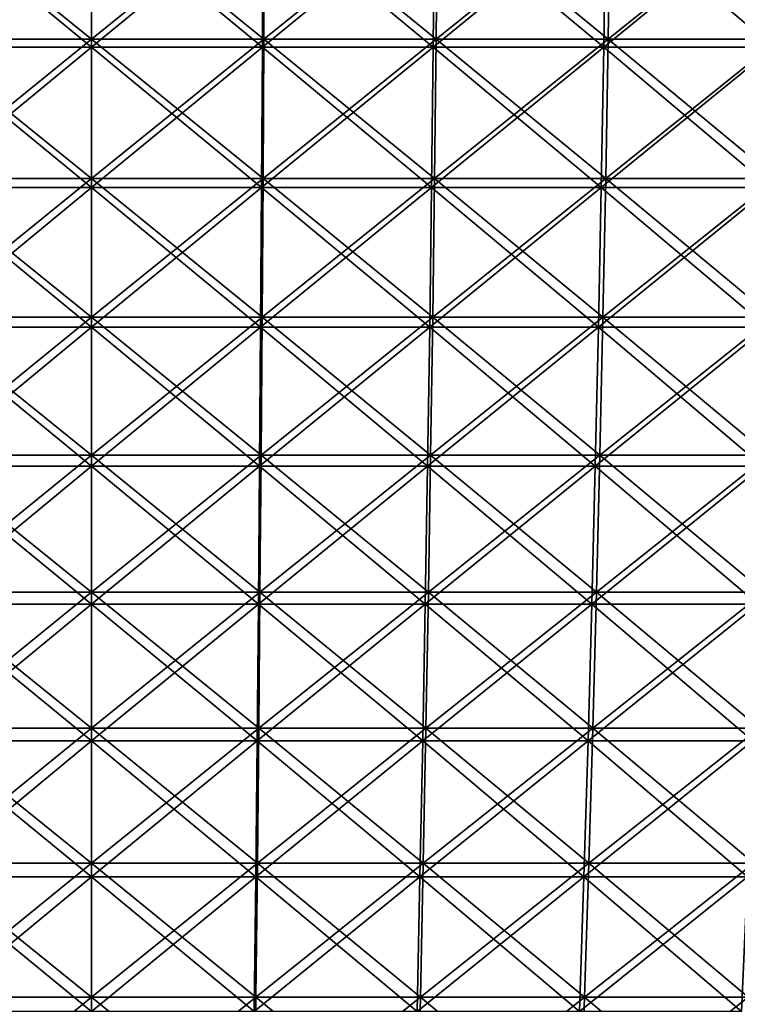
# Model space of a CAD drawing. Header units: millimetres. Extents: x -250 to 250, y 3898 to 4150.
# Tile 502 of 558: x -3 to 28, y 4064 to 4107. Entities that reach past the tile are written whole.
import ezdxf

# ---------------------------------------------------------------- set-up
doc = ezdxf.new("R2010")
doc.units = ezdxf.units.MM
doc.header["$LTSCALE"] = 5.599365
for name, color, linetype in [('2', 7, 'CONTINUOUS'), ('3', 7, 'CONTINUOUS'), ('4', 7, 'CONTINUOUS'), ('5', 7, 'CONTINUOUS')]:
    doc.layers.add(name, color=color, linetype=linetype)

msp = doc.modelspace()

# ---------------------------------------------------------------- linework, layer by layer
at = {"layer": '2', "color": 251, "linetype": 'Continuous', "true_color": 0x504f50}
for points in [[(0, 4112.734, -247.207), (-7.582, 4106.581, -246.084), (-7.613, 4112.734, -247.09), (0, 4112.734, -247.207)], [(0, 4106.581, -246.201), (-7.582, 4106.581, -246.084), (0, 4112.734, -247.207), (0, 4106.581, -246.201)], [(7.582, 4106.581, -246.084), (0, 4106.581, -246.201), (7.613, 4112.734, -247.09), (7.582, 4106.581, -246.084)], [(7.613, 4112.734, -247.09), (0, 4106.581, -246.201), (0, 4112.734, -247.207), (7.613, 4112.734, -247.09)], [(15.156, 4106.581, -245.734), (7.582, 4106.581, -246.084), (15.218, 4112.734, -246.738), (15.156, 4106.581, -245.734)], [(15.218, 4112.734, -246.738), (7.582, 4106.581, -246.084), (7.613, 4112.734, -247.09), (15.218, 4112.734, -246.738)], [(22.717, 4106.581, -245.15), (15.156, 4106.581, -245.734), (22.809, 4112.734, -246.152), (22.717, 4106.581, -245.15)], [(22.809, 4112.734, -246.152), (15.156, 4106.581, -245.734), (15.218, 4112.734, -246.738), (22.809, 4112.734, -246.152)], [(30.255, 4106.581, -244.335), (22.717, 4106.581, -245.15), (30.379, 4112.734, -245.333), (30.255, 4106.581, -244.335)], [(30.379, 4112.734, -245.333), (22.717, 4106.581, -245.15), (22.809, 4112.734, -246.152), (30.379, 4112.734, -245.333)], [(0, 4106.581, -246.201), (-7.546, 4100.455, -244.925), (-7.582, 4106.581, -246.084), (0, 4106.581, -246.201)], [(0, 4100.455, -245.041), (-7.546, 4100.455, -244.925), (0, 4106.581, -246.201), (0, 4100.455, -245.041)], [(7.546, 4100.455, -244.925), (0, 4100.455, -245.041), (7.582, 4106.581, -246.084), (7.546, 4100.455, -244.925)], [(7.582, 4106.581, -246.084), (0, 4100.455, -245.041), (0, 4106.581, -246.201), (7.582, 4106.581, -246.084)], [(15.085, 4100.455, -244.577), (7.546, 4100.455, -244.925), (15.156, 4106.581, -245.734), (15.085, 4100.455, -244.577)], [(15.156, 4106.581, -245.734), (7.546, 4100.455, -244.925), (7.582, 4106.581, -246.084), (15.156, 4106.581, -245.734)], [(22.61, 4100.455, -243.996), (15.085, 4100.455, -244.577), (22.717, 4106.581, -245.15), (22.61, 4100.455, -243.996)], [(22.717, 4106.581, -245.15), (15.085, 4100.455, -244.577), (15.156, 4106.581, -245.734), (22.717, 4106.581, -245.15)], [(30.113, 4100.455, -243.184), (22.61, 4100.455, -243.996), (30.255, 4106.581, -244.335), (30.113, 4100.455, -243.184)], [(30.255, 4106.581, -244.335), (22.61, 4100.455, -243.996), (22.717, 4106.581, -245.15), (30.255, 4106.581, -244.335)], [(0, 4100.455, -245.041), (-7.506, 4094.359, -243.614), (-7.546, 4100.455, -244.925), (0, 4100.455, -245.041)], [(0, 4094.359, -243.73), (-7.506, 4094.359, -243.614), (0, 4100.455, -245.041), (0, 4094.359, -243.73)], [(7.506, 4094.359, -243.614), (0, 4094.359, -243.73), (7.546, 4100.455, -244.925), (7.506, 4094.359, -243.614)], [(7.546, 4100.455, -244.925), (0, 4094.359, -243.73), (0, 4100.455, -245.041), (7.546, 4100.455, -244.925)], [(15.004, 4094.359, -243.267), (7.506, 4094.359, -243.614), (15.085, 4100.455, -244.577), (15.004, 4094.359, -243.267)], [(15.085, 4100.455, -244.577), (7.506, 4094.359, -243.614), (7.546, 4100.455, -244.925), (15.085, 4100.455, -244.577)], [(22.489, 4094.359, -242.69), (15.004, 4094.359, -243.267), (22.61, 4100.455, -243.996), (22.489, 4094.359, -242.69)], [(22.61, 4100.455, -243.996), (15.004, 4094.359, -243.267), (15.085, 4100.455, -244.577), (22.61, 4100.455, -243.996)], [(29.952, 4094.359, -241.882), (22.489, 4094.359, -242.69), (30.113, 4100.455, -243.184), (29.952, 4094.359, -241.882)], [(30.113, 4100.455, -243.184), (22.489, 4094.359, -242.69), (22.61, 4100.455, -243.996), (30.113, 4100.455, -243.184)], [(0, 4094.359, -243.73), (-7.461, 4088.298, -242.151), (-7.506, 4094.359, -243.614), (0, 4094.359, -243.73)], [(0, 4088.298, -242.266), (-7.461, 4088.298, -242.151), (0, 4094.359, -243.73), (0, 4088.298, -242.266)], [(7.461, 4088.298, -242.151), (0, 4088.298, -242.266), (7.506, 4094.359, -243.614), (7.461, 4088.298, -242.151)], [(7.506, 4094.359, -243.614), (0, 4088.298, -242.266), (0, 4094.359, -243.73), (7.506, 4094.359, -243.614)], [(14.914, 4088.298, -241.807), (7.461, 4088.298, -242.151), (15.004, 4094.359, -243.267), (14.914, 4088.298, -241.807)], [(15.004, 4094.359, -243.267), (7.461, 4088.298, -242.151), (7.506, 4094.359, -243.614), (15.004, 4094.359, -243.267)], [(22.353, 4088.298, -241.233), (14.914, 4088.298, -241.807), (22.489, 4094.359, -242.69), (22.353, 4088.298, -241.233)], [(22.489, 4094.359, -242.69), (14.914, 4088.298, -241.807), (15.004, 4094.359, -243.267), (22.489, 4094.359, -242.69)], [(29.772, 4088.298, -240.43), (22.353, 4088.298, -241.233), (29.952, 4094.359, -241.882), (29.772, 4088.298, -240.43)], [(29.952, 4094.359, -241.882), (22.353, 4088.298, -241.233), (22.489, 4094.359, -242.69), (29.952, 4094.359, -241.882)], [(0, 4088.298, -242.266), (-7.411, 4082.276, -240.538), (-7.461, 4088.298, -242.151), (0, 4088.298, -242.266)], [(0, 4082.276, -240.652), (-7.411, 4082.276, -240.538), (0, 4088.298, -242.266), (0, 4082.276, -240.652)], [(7.411, 4082.276, -240.538), (0, 4082.276, -240.652), (7.461, 4088.298, -242.151), (7.411, 4082.276, -240.538)], [(7.461, 4088.298, -242.151), (0, 4082.276, -240.652), (0, 4088.298, -242.266), (7.461, 4088.298, -242.151)], [(14.815, 4082.276, -240.196), (7.411, 4082.276, -240.538), (14.914, 4088.298, -241.807), (14.815, 4082.276, -240.196)], [(14.914, 4088.298, -241.807), (7.411, 4082.276, -240.538), (7.461, 4088.298, -242.151), (14.914, 4088.298, -241.807)], [(22.205, 4082.276, -239.625), (14.815, 4082.276, -240.196), (22.353, 4088.298, -241.233), (22.205, 4082.276, -239.625)], [(22.353, 4088.298, -241.233), (14.815, 4082.276, -240.196), (14.914, 4088.298, -241.807), (22.353, 4088.298, -241.233)], [(29.573, 4082.276, -238.828), (22.205, 4082.276, -239.625), (29.772, 4088.298, -240.43), (29.573, 4082.276, -238.828)], [(29.772, 4088.298, -240.43), (22.205, 4082.276, -239.625), (22.353, 4088.298, -241.233), (29.772, 4088.298, -240.43)], [(0, 4082.276, -240.652), (-7.357, 4076.295, -238.775), (-7.411, 4082.276, -240.538), (0, 4082.276, -240.652)], [(0, 4076.295, -238.888), (-7.357, 4076.295, -238.775), (0, 4082.276, -240.652), (0, 4076.295, -238.888)], [(7.357, 4076.295, -238.775), (0, 4076.295, -238.888), (7.411, 4082.276, -240.538), (7.357, 4076.295, -238.775)], [(7.411, 4082.276, -240.538), (0, 4076.295, -238.888), (0, 4082.276, -240.652), (7.411, 4082.276, -240.538)], [(14.706, 4076.295, -238.435), (7.357, 4076.295, -238.775), (14.815, 4082.276, -240.196), (14.706, 4076.295, -238.435)], [(14.815, 4082.276, -240.196), (7.357, 4076.295, -238.775), (7.411, 4082.276, -240.538), (14.815, 4082.276, -240.196)], [(22.042, 4076.295, -237.869), (14.706, 4076.295, -238.435), (22.205, 4082.276, -239.625), (22.042, 4076.295, -237.869)], [(22.205, 4082.276, -239.625), (14.706, 4076.295, -238.435), (14.815, 4082.276, -240.196), (22.205, 4082.276, -239.625)], [(29.357, 4076.295, -237.078), (22.042, 4076.295, -237.869), (29.573, 4082.276, -238.828), (29.357, 4076.295, -237.078)], [(29.573, 4082.276, -238.828), (22.042, 4076.295, -237.869), (22.205, 4082.276, -239.625), (29.573, 4082.276, -238.828)], [(0, 4076.295, -238.888), (-7.298, 4070.361, -236.863), (-7.357, 4076.295, -238.775), (0, 4076.295, -238.888)], [(0, 4070.361, -236.976), (-7.298, 4070.361, -236.863), (0, 4076.295, -238.888), (0, 4070.361, -236.976)], [(7.298, 4070.361, -236.863), (0, 4070.361, -236.976), (7.357, 4076.295, -238.775), (7.298, 4070.361, -236.863)], [(7.357, 4076.295, -238.775), (0, 4070.361, -236.976), (0, 4076.295, -238.888), (7.357, 4076.295, -238.775)], [(14.588, 4070.361, -236.526), (7.298, 4070.361, -236.863), (14.706, 4076.295, -238.435), (14.588, 4070.361, -236.526)], [(14.706, 4076.295, -238.435), (7.298, 4070.361, -236.863), (7.357, 4076.295, -238.775), (14.706, 4076.295, -238.435)], [(21.865, 4070.361, -235.965), (14.588, 4070.361, -236.526), (22.042, 4076.295, -237.869), (21.865, 4070.361, -235.965)], [(22.042, 4076.295, -237.869), (14.588, 4070.361, -236.526), (14.706, 4076.295, -238.435), (22.042, 4076.295, -237.869)], [(29.122, 4070.361, -235.18), (21.865, 4070.361, -235.965), (29.357, 4076.295, -237.078), (29.122, 4070.361, -235.18)], [(29.357, 4076.295, -237.078), (21.865, 4070.361, -235.965), (22.042, 4076.295, -237.869), (29.357, 4076.295, -237.078)], [(0, 4070.361, -236.976), (-7.234, 4064.476, -234.805), (-7.298, 4070.361, -236.863), (0, 4070.361, -236.976)], [(0, 4064.476, -234.916), (-7.234, 4064.476, -234.805), (0, 4070.361, -236.976), (0, 4064.476, -234.916)], [(7.234, 4064.476, -234.805), (0, 4064.476, -234.916), (7.298, 4070.361, -236.863), (7.234, 4064.476, -234.805)], [(7.298, 4070.361, -236.863), (0, 4064.476, -234.916), (0, 4070.361, -236.976), (7.298, 4070.361, -236.863)], [(14.462, 4064.476, -234.471), (7.234, 4064.476, -234.805), (14.588, 4070.361, -236.526), (14.462, 4064.476, -234.471)], [(14.588, 4070.361, -236.526), (7.234, 4064.476, -234.805), (7.298, 4070.361, -236.863), (14.588, 4070.361, -236.526)], [(21.675, 4064.476, -233.914), (14.462, 4064.476, -234.471), (21.865, 4070.361, -235.965), (21.675, 4064.476, -233.914)], [(21.865, 4070.361, -235.965), (14.462, 4064.476, -234.471), (14.588, 4070.361, -236.526), (21.865, 4070.361, -235.965)], [(28.868, 4064.476, -233.136), (21.675, 4064.476, -233.914), (29.122, 4070.361, -235.18), (28.868, 4064.476, -233.136)], [(29.122, 4070.361, -235.18), (21.675, 4064.476, -233.914), (21.865, 4070.361, -235.965), (29.122, 4070.361, -235.18)], [(0, 4064.476, -234.916), (-7.166, 4058.644, -232.6), (-7.234, 4064.476, -234.805), (0, 4064.476, -234.916)], [(0, 4058.644, -232.71), (-7.166, 4058.644, -232.6), (0, 4064.476, -234.916), (0, 4058.644, -232.71)], [(7.166, 4058.644, -232.6), (0, 4058.644, -232.71), (7.234, 4064.476, -234.805), (7.166, 4058.644, -232.6)], [(7.234, 4064.476, -234.805), (0, 4058.644, -232.71), (0, 4064.476, -234.916), (7.234, 4064.476, -234.805)], [(14.326, 4058.644, -232.269), (7.166, 4058.644, -232.6), (14.462, 4064.476, -234.471), (14.326, 4058.644, -232.269)], [(14.462, 4064.476, -234.471), (7.166, 4058.644, -232.6), (7.234, 4064.476, -234.805), (14.462, 4064.476, -234.471)], [(21.472, 4058.644, -231.718), (14.326, 4058.644, -232.269), (21.675, 4064.476, -233.914), (21.472, 4058.644, -231.718)], [(21.675, 4064.476, -233.914), (14.326, 4058.644, -232.269), (14.462, 4064.476, -234.471), (21.675, 4064.476, -233.914)], [(28.597, 4058.644, -230.946), (21.472, 4058.644, -231.718), (28.868, 4064.476, -233.136), (28.597, 4058.644, -230.946)], [(28.868, 4064.476, -233.136), (21.472, 4058.644, -231.718), (21.675, 4064.476, -233.914), (28.868, 4064.476, -233.136)]]:
    msp.add_3dface(points, dxfattribs=at)
at = {"layer": '3', "color": 251, "linetype": 'Continuous', "true_color": 0x504f50}
for points in [[(-7.582, 4106.581, 246.084), (0, 4106.581, 246.201), (-7.613, 4112.734, 247.09), (-7.582, 4106.581, 246.084)], [(-7.613, 4112.734, 247.09), (0, 4106.581, 246.201), (0, 4112.734, 247.207), (-7.613, 4112.734, 247.09)], [(0, 4106.581, 246.201), (7.582, 4106.581, 246.084), (0, 4112.734, 247.207), (0, 4106.581, 246.201)], [(0, 4112.734, 247.207), (7.582, 4106.581, 246.084), (7.613, 4112.734, 247.09), (0, 4112.734, 247.207)], [(7.582, 4106.581, 246.084), (15.156, 4106.581, 245.734), (7.613, 4112.734, 247.09), (7.582, 4106.581, 246.084)], [(7.613, 4112.734, 247.09), (15.156, 4106.581, 245.734), (15.218, 4112.734, 246.738), (7.613, 4112.734, 247.09)], [(15.156, 4106.581, 245.734), (22.717, 4106.581, 245.15), (15.218, 4112.734, 246.738), (15.156, 4106.581, 245.734)], [(15.218, 4112.734, 246.738), (22.717, 4106.581, 245.15), (22.809, 4112.734, 246.152), (15.218, 4112.734, 246.738)], [(22.717, 4106.581, 245.15), (30.255, 4106.581, 244.335), (22.809, 4112.734, 246.152), (22.717, 4106.581, 245.15)], [(22.809, 4112.734, 246.152), (30.255, 4106.581, 244.335), (30.379, 4112.734, 245.333), (22.809, 4112.734, 246.152)], [(-7.546, 4100.455, 244.925), (0, 4100.455, 245.041), (-7.582, 4106.581, 246.084), (-7.546, 4100.455, 244.925)], [(-7.582, 4106.581, 246.084), (0, 4100.455, 245.041), (0, 4106.581, 246.201), (-7.582, 4106.581, 246.084)], [(0, 4100.455, 245.041), (7.546, 4100.455, 244.925), (0, 4106.581, 246.201), (0, 4100.455, 245.041)], [(0, 4106.581, 246.201), (7.546, 4100.455, 244.925), (7.582, 4106.581, 246.084), (0, 4106.581, 246.201)], [(7.546, 4100.455, 244.925), (15.085, 4100.455, 244.577), (7.582, 4106.581, 246.084), (7.546, 4100.455, 244.925)], [(7.582, 4106.581, 246.084), (15.085, 4100.455, 244.577), (15.156, 4106.581, 245.734), (7.582, 4106.581, 246.084)], [(15.085, 4100.455, 244.577), (22.61, 4100.455, 243.996), (15.156, 4106.581, 245.734), (15.085, 4100.455, 244.577)], [(15.156, 4106.581, 245.734), (22.61, 4100.455, 243.996), (22.717, 4106.581, 245.15), (15.156, 4106.581, 245.734)], [(22.61, 4100.455, 243.996), (30.113, 4100.455, 243.184), (22.717, 4106.581, 245.15), (22.61, 4100.455, 243.996)], [(22.717, 4106.581, 245.15), (30.113, 4100.455, 243.184), (30.255, 4106.581, 244.335), (22.717, 4106.581, 245.15)], [(-7.506, 4094.359, 243.614), (0, 4094.359, 243.73), (-7.546, 4100.455, 244.925), (-7.506, 4094.359, 243.614)], [(-7.546, 4100.455, 244.925), (0, 4094.359, 243.73), (0, 4100.455, 245.041), (-7.546, 4100.455, 244.925)], [(0, 4094.359, 243.73), (7.506, 4094.359, 243.614), (0, 4100.455, 245.041), (0, 4094.359, 243.73)], [(0, 4100.455, 245.041), (7.506, 4094.359, 243.614), (7.546, 4100.455, 244.925), (0, 4100.455, 245.041)], [(7.506, 4094.359, 243.614), (15.004, 4094.359, 243.267), (7.546, 4100.455, 244.925), (7.506, 4094.359, 243.614)], [(7.546, 4100.455, 244.925), (15.004, 4094.359, 243.267), (15.085, 4100.455, 244.577), (7.546, 4100.455, 244.925)], [(15.004, 4094.359, 243.267), (22.489, 4094.359, 242.69), (15.085, 4100.455, 244.577), (15.004, 4094.359, 243.267)], [(15.085, 4100.455, 244.577), (22.489, 4094.359, 242.69), (22.61, 4100.455, 243.996), (15.085, 4100.455, 244.577)], [(22.489, 4094.359, 242.69), (29.952, 4094.359, 241.882), (22.61, 4100.455, 243.996), (22.489, 4094.359, 242.69)], [(22.61, 4100.455, 243.996), (29.952, 4094.359, 241.882), (30.113, 4100.455, 243.184), (22.61, 4100.455, 243.996)], [(-7.461, 4088.298, 242.151), (0, 4088.298, 242.266), (-7.506, 4094.359, 243.614), (-7.461, 4088.298, 242.151)], [(-7.506, 4094.359, 243.614), (0, 4088.298, 242.266), (0, 4094.359, 243.73), (-7.506, 4094.359, 243.614)], [(0, 4088.298, 242.266), (7.461, 4088.298, 242.151), (0, 4094.359, 243.73), (0, 4088.298, 242.266)], [(0, 4094.359, 243.73), (7.461, 4088.298, 242.151), (7.506, 4094.359, 243.614), (0, 4094.359, 243.73)], [(7.461, 4088.298, 242.151), (14.914, 4088.298, 241.807), (7.506, 4094.359, 243.614), (7.461, 4088.298, 242.151)], [(7.506, 4094.359, 243.614), (14.914, 4088.298, 241.807), (15.004, 4094.359, 243.267), (7.506, 4094.359, 243.614)], [(14.914, 4088.298, 241.807), (22.353, 4088.298, 241.233), (15.004, 4094.359, 243.267), (14.914, 4088.298, 241.807)], [(15.004, 4094.359, 243.267), (22.353, 4088.298, 241.233), (22.489, 4094.359, 242.69), (15.004, 4094.359, 243.267)], [(22.353, 4088.298, 241.233), (29.772, 4088.298, 240.43), (22.489, 4094.359, 242.69), (22.353, 4088.298, 241.233)], [(22.489, 4094.359, 242.69), (29.772, 4088.298, 240.43), (29.952, 4094.359, 241.882), (22.489, 4094.359, 242.69)], [(-7.411, 4082.276, 240.538), (0, 4082.276, 240.652), (-7.461, 4088.298, 242.151), (-7.411, 4082.276, 240.538)], [(-7.461, 4088.298, 242.151), (0, 4082.276, 240.652), (0, 4088.298, 242.266), (-7.461, 4088.298, 242.151)], [(0, 4082.276, 240.652), (7.411, 4082.276, 240.538), (0, 4088.298, 242.266), (0, 4082.276, 240.652)], [(0, 4088.298, 242.266), (7.411, 4082.276, 240.538), (7.461, 4088.298, 242.151), (0, 4088.298, 242.266)], [(7.411, 4082.276, 240.538), (14.815, 4082.276, 240.196), (7.461, 4088.298, 242.151), (7.411, 4082.276, 240.538)], [(7.461, 4088.298, 242.151), (14.815, 4082.276, 240.196), (14.914, 4088.298, 241.807), (7.461, 4088.298, 242.151)], [(14.815, 4082.276, 240.196), (22.205, 4082.276, 239.625), (14.914, 4088.298, 241.807), (14.815, 4082.276, 240.196)], [(14.914, 4088.298, 241.807), (22.205, 4082.276, 239.625), (22.353, 4088.298, 241.233), (14.914, 4088.298, 241.807)], [(22.205, 4082.276, 239.625), (29.573, 4082.276, 238.828), (22.353, 4088.298, 241.233), (22.205, 4082.276, 239.625)], [(22.353, 4088.298, 241.233), (29.573, 4082.276, 238.828), (29.772, 4088.298, 240.43), (22.353, 4088.298, 241.233)], [(-7.357, 4076.295, 238.775), (0, 4076.295, 238.888), (-7.411, 4082.276, 240.538), (-7.357, 4076.295, 238.775)], [(-7.411, 4082.276, 240.538), (0, 4076.295, 238.888), (0, 4082.276, 240.652), (-7.411, 4082.276, 240.538)], [(0, 4076.295, 238.888), (7.357, 4076.295, 238.775), (0, 4082.276, 240.652), (0, 4076.295, 238.888)], [(0, 4082.276, 240.652), (7.357, 4076.295, 238.775), (7.411, 4082.276, 240.538), (0, 4082.276, 240.652)], [(7.357, 4076.295, 238.775), (14.706, 4076.295, 238.435), (7.411, 4082.276, 240.538), (7.357, 4076.295, 238.775)], [(7.411, 4082.276, 240.538), (14.706, 4076.295, 238.435), (14.815, 4082.276, 240.196), (7.411, 4082.276, 240.538)], [(14.706, 4076.295, 238.435), (22.042, 4076.295, 237.869), (14.815, 4082.276, 240.196), (14.706, 4076.295, 238.435)], [(14.815, 4082.276, 240.196), (22.042, 4076.295, 237.869), (22.205, 4082.276, 239.625), (14.815, 4082.276, 240.196)], [(22.042, 4076.295, 237.869), (29.357, 4076.295, 237.078), (22.205, 4082.276, 239.625), (22.042, 4076.295, 237.869)], [(22.205, 4082.276, 239.625), (29.357, 4076.295, 237.078), (29.573, 4082.276, 238.828), (22.205, 4082.276, 239.625)], [(-7.298, 4070.361, 236.863), (0, 4070.361, 236.976), (-7.357, 4076.295, 238.775), (-7.298, 4070.361, 236.863)], [(-7.357, 4076.295, 238.775), (0, 4070.361, 236.976), (0, 4076.295, 238.888), (-7.357, 4076.295, 238.775)], [(0, 4070.361, 236.976), (7.298, 4070.361, 236.863), (0, 4076.295, 238.888), (0, 4070.361, 236.976)], [(0, 4076.295, 238.888), (7.298, 4070.361, 236.863), (7.357, 4076.295, 238.775), (0, 4076.295, 238.888)], [(7.298, 4070.361, 236.863), (14.588, 4070.361, 236.526), (7.357, 4076.295, 238.775), (7.298, 4070.361, 236.863)], [(7.357, 4076.295, 238.775), (14.588, 4070.361, 236.526), (14.706, 4076.295, 238.435), (7.357, 4076.295, 238.775)], [(14.588, 4070.361, 236.526), (21.865, 4070.361, 235.965), (14.706, 4076.295, 238.435), (14.588, 4070.361, 236.526)], [(14.706, 4076.295, 238.435), (21.865, 4070.361, 235.965), (22.042, 4076.295, 237.869), (14.706, 4076.295, 238.435)], [(21.865, 4070.361, 235.965), (29.122, 4070.361, 235.18), (22.042, 4076.295, 237.869), (21.865, 4070.361, 235.965)], [(22.042, 4076.295, 237.869), (29.122, 4070.361, 235.18), (29.357, 4076.295, 237.078), (22.042, 4076.295, 237.869)], [(-7.234, 4064.476, 234.805), (0, 4064.476, 234.916), (-7.298, 4070.361, 236.863), (-7.234, 4064.476, 234.805)], [(-7.298, 4070.361, 236.863), (0, 4064.476, 234.916), (0, 4070.361, 236.976), (-7.298, 4070.361, 236.863)], [(0, 4064.476, 234.916), (7.234, 4064.476, 234.805), (0, 4070.361, 236.976), (0, 4064.476, 234.916)], [(0, 4070.361, 236.976), (7.234, 4064.476, 234.805), (7.298, 4070.361, 236.863), (0, 4070.361, 236.976)], [(7.234, 4064.476, 234.805), (14.462, 4064.476, 234.471), (7.298, 4070.361, 236.863), (7.234, 4064.476, 234.805)], [(7.298, 4070.361, 236.863), (14.462, 4064.476, 234.471), (14.588, 4070.361, 236.526), (7.298, 4070.361, 236.863)], [(14.462, 4064.476, 234.471), (21.675, 4064.476, 233.914), (14.588, 4070.361, 236.526), (14.462, 4064.476, 234.471)], [(14.588, 4070.361, 236.526), (21.675, 4064.476, 233.914), (21.865, 4070.361, 235.965), (14.588, 4070.361, 236.526)], [(21.675, 4064.476, 233.914), (28.868, 4064.476, 233.136), (21.865, 4070.361, 235.965), (21.675, 4064.476, 233.914)], [(21.865, 4070.361, 235.965), (28.868, 4064.476, 233.136), (29.122, 4070.361, 235.18), (21.865, 4070.361, 235.965)], [(-7.166, 4058.644, 232.6), (0, 4058.644, 232.71), (-7.234, 4064.476, 234.805), (-7.166, 4058.644, 232.6)], [(-7.234, 4064.476, 234.805), (0, 4058.644, 232.71), (0, 4064.476, 234.916), (-7.234, 4064.476, 234.805)], [(0, 4058.644, 232.71), (7.166, 4058.644, 232.6), (0, 4064.476, 234.916), (0, 4058.644, 232.71)], [(0, 4064.476, 234.916), (7.166, 4058.644, 232.6), (7.234, 4064.476, 234.805), (0, 4064.476, 234.916)], [(7.166, 4058.644, 232.6), (14.326, 4058.644, 232.269), (7.234, 4064.476, 234.805), (7.166, 4058.644, 232.6)], [(7.234, 4064.476, 234.805), (14.326, 4058.644, 232.269), (14.462, 4064.476, 234.471), (7.234, 4064.476, 234.805)], [(14.326, 4058.644, 232.269), (21.472, 4058.644, 231.718), (14.462, 4064.476, 234.471), (14.326, 4058.644, 232.269)], [(14.462, 4064.476, 234.471), (21.472, 4058.644, 231.718), (21.675, 4064.476, 233.914), (14.462, 4064.476, 234.471)], [(21.472, 4058.644, 231.718), (28.597, 4058.644, 230.946), (21.675, 4064.476, 233.914), (21.472, 4058.644, 231.718)], [(21.675, 4064.476, 233.914), (28.597, 4058.644, 230.946), (28.868, 4064.476, 233.136), (21.675, 4064.476, 233.914)]]:
    msp.add_3dface(points, dxfattribs=at)
at = {"layer": '4', "color": 155, "linetype": 'Continuous', "true_color": 0x4a708c}
for points in [[(0, 4112.436, 245.139), (-7.517, 4106.235, 243.992), (-7.549, 4112.436, 245.022), (0, 4112.436, 245.139)], [(0, 4106.235, 244.108), (-7.517, 4106.235, 243.992), (0, 4112.436, 245.139), (0, 4106.235, 244.108)], [(7.517, 4106.235, 243.992), (0, 4106.235, 244.108), (7.549, 4112.436, 245.022), (7.517, 4106.235, 243.992)], [(7.549, 4112.436, 245.022), (0, 4106.235, 244.108), (0, 4112.436, 245.139), (7.549, 4112.436, 245.022)], [(15.028, 4106.235, 243.645), (7.517, 4106.235, 243.992), (15.091, 4112.436, 244.674), (15.028, 4106.235, 243.645)], [(15.091, 4112.436, 244.674), (7.517, 4106.235, 243.992), (7.549, 4112.436, 245.022), (15.091, 4112.436, 244.674)], [(22.523, 4106.235, 243.067), (15.028, 4106.235, 243.645), (22.619, 4112.436, 244.093), (22.523, 4106.235, 243.067)], [(22.619, 4112.436, 244.093), (15.028, 4106.235, 243.645), (15.091, 4112.436, 244.674), (22.619, 4112.436, 244.093)], [(29.998, 4106.235, 242.258), (22.523, 4106.235, 243.067), (30.125, 4112.436, 243.281), (29.998, 4106.235, 242.258)], [(30.125, 4112.436, 243.281), (22.523, 4106.235, 243.067), (22.619, 4112.436, 244.093), (30.125, 4112.436, 243.281)], [(0, 4106.235, 244.108), (-7.481, 4100.063, 242.805), (-7.517, 4106.235, 243.992), (0, 4106.235, 244.108)], [(0, 4100.063, 242.92), (-7.481, 4100.063, 242.805), (0, 4106.235, 244.108), (0, 4100.063, 242.92)], [(7.481, 4100.063, 242.805), (0, 4100.063, 242.92), (7.517, 4106.235, 243.992), (7.481, 4100.063, 242.805)], [(7.517, 4106.235, 243.992), (0, 4100.063, 242.92), (0, 4106.235, 244.108), (7.517, 4106.235, 243.992)], [(14.954, 4100.063, 242.46), (7.481, 4100.063, 242.805), (15.028, 4106.235, 243.645), (14.954, 4100.063, 242.46)], [(15.028, 4106.235, 243.645), (7.481, 4100.063, 242.805), (7.517, 4106.235, 243.992), (15.028, 4106.235, 243.645)], [(22.414, 4100.063, 241.884), (14.954, 4100.063, 242.46), (22.523, 4106.235, 243.067), (22.414, 4100.063, 241.884)], [(22.523, 4106.235, 243.067), (14.954, 4100.063, 242.46), (15.028, 4106.235, 243.645), (22.523, 4106.235, 243.067)], [(29.852, 4100.063, 241.079), (22.414, 4100.063, 241.884), (29.998, 4106.235, 242.258), (29.852, 4100.063, 241.079)], [(29.998, 4106.235, 242.258), (22.414, 4100.063, 241.884), (22.523, 4106.235, 243.067), (29.998, 4106.235, 242.258)], [(0, 4100.063, 242.92), (-7.439, 4093.922, 241.462), (-7.481, 4100.063, 242.805), (0, 4100.063, 242.92)], [(0, 4093.922, 241.577), (-7.439, 4093.922, 241.462), (0, 4100.063, 242.92), (0, 4093.922, 241.577)], [(7.439, 4093.922, 241.462), (0, 4093.922, 241.577), (7.481, 4100.063, 242.805), (7.439, 4093.922, 241.462)], [(7.481, 4100.063, 242.805), (0, 4093.922, 241.577), (0, 4100.063, 242.92), (7.481, 4100.063, 242.805)], [(14.872, 4093.922, 241.119), (7.439, 4093.922, 241.462), (14.954, 4100.063, 242.46), (14.872, 4093.922, 241.119)], [(14.954, 4100.063, 242.46), (7.439, 4093.922, 241.462), (7.481, 4100.063, 242.805), (14.954, 4100.063, 242.46)], [(22.29, 4093.922, 240.546), (14.872, 4093.922, 241.119), (22.414, 4100.063, 241.884), (22.29, 4093.922, 240.546)], [(22.414, 4100.063, 241.884), (14.872, 4093.922, 241.119), (14.954, 4100.063, 242.46), (22.414, 4100.063, 241.884)], [(29.687, 4093.922, 239.746), (22.29, 4093.922, 240.546), (29.852, 4100.063, 241.079), (29.687, 4093.922, 239.746)], [(29.852, 4100.063, 241.079), (22.29, 4093.922, 240.546), (22.414, 4100.063, 241.884), (29.852, 4100.063, 241.079)], [(0, 4093.922, 241.577), (-7.393, 4087.818, 239.964), (-7.439, 4093.922, 241.462), (0, 4093.922, 241.577)], [(0, 4087.818, 240.078), (-7.393, 4087.818, 239.964), (0, 4093.922, 241.577), (0, 4087.818, 240.078)], [(7.393, 4087.818, 239.964), (0, 4087.818, 240.078), (7.439, 4093.922, 241.462), (7.393, 4087.818, 239.964)], [(7.439, 4093.922, 241.462), (0, 4087.818, 240.078), (0, 4093.922, 241.577), (7.439, 4093.922, 241.462)], [(14.779, 4087.818, 239.623), (7.393, 4087.818, 239.964), (14.872, 4093.922, 241.119), (14.779, 4087.818, 239.623)], [(14.872, 4093.922, 241.119), (7.393, 4087.818, 239.964), (7.439, 4093.922, 241.462), (14.872, 4093.922, 241.119)], [(22.152, 4087.818, 239.054), (14.779, 4087.818, 239.623), (22.29, 4093.922, 240.546), (22.152, 4087.818, 239.054)], [(22.29, 4093.922, 240.546), (14.779, 4087.818, 239.623), (14.872, 4093.922, 241.119), (22.29, 4093.922, 240.546)], [(29.503, 4087.818, 238.258), (22.152, 4087.818, 239.054), (29.687, 4093.922, 239.746), (29.503, 4087.818, 238.258)], [(29.687, 4093.922, 239.746), (22.152, 4087.818, 239.054), (22.29, 4093.922, 240.546), (29.687, 4093.922, 239.746)], [(0, 4087.818, 240.078), (-7.342, 4081.754, 238.312), (-7.393, 4087.818, 239.964), (0, 4087.818, 240.078)], [(0, 4081.754, 238.425), (-7.342, 4081.754, 238.312), (0, 4087.818, 240.078), (0, 4081.754, 238.425)], [(7.342, 4081.754, 238.312), (0, 4081.754, 238.425), (7.393, 4087.818, 239.964), (7.342, 4081.754, 238.312)], [(7.393, 4087.818, 239.964), (0, 4081.754, 238.425), (0, 4087.818, 240.078), (7.393, 4087.818, 239.964)], [(14.678, 4081.754, 237.973), (7.342, 4081.754, 238.312), (14.779, 4087.818, 239.623), (14.678, 4081.754, 237.973)], [(14.779, 4087.818, 239.623), (7.342, 4081.754, 238.312), (7.393, 4087.818, 239.964), (14.779, 4087.818, 239.623)], [(21.999, 4081.754, 237.408), (14.678, 4081.754, 237.973), (22.152, 4087.818, 239.054), (21.999, 4081.754, 237.408)], [(22.152, 4087.818, 239.054), (14.678, 4081.754, 237.973), (14.779, 4087.818, 239.623), (22.152, 4087.818, 239.054)], [(29.3, 4081.754, 236.618), (21.999, 4081.754, 237.408), (29.503, 4087.818, 238.258), (29.3, 4081.754, 236.618)], [(29.503, 4087.818, 238.258), (21.999, 4081.754, 237.408), (22.152, 4087.818, 239.054), (29.503, 4087.818, 238.258)], [(0, 4081.754, 238.425), (-7.287, 4075.733, 236.506), (-7.342, 4081.754, 238.312), (0, 4081.754, 238.425)], [(0, 4075.733, 236.619), (-7.287, 4075.733, 236.506), (0, 4081.754, 238.425), (0, 4075.733, 236.619)], [(7.287, 4075.733, 236.506), (0, 4075.733, 236.619), (7.342, 4081.754, 238.312), (7.287, 4075.733, 236.506)], [(7.342, 4081.754, 238.312), (0, 4075.733, 236.619), (0, 4081.754, 238.425), (7.342, 4081.754, 238.312)], [(14.566, 4075.733, 236.17), (7.287, 4075.733, 236.506), (14.678, 4081.754, 237.973), (14.566, 4075.733, 236.17)], [(14.678, 4081.754, 237.973), (7.287, 4075.733, 236.506), (7.342, 4081.754, 238.312), (14.678, 4081.754, 237.973)], [(21.832, 4075.733, 235.609), (14.566, 4075.733, 236.17), (21.999, 4081.754, 237.408), (21.832, 4075.733, 235.609)], [(21.999, 4081.754, 237.408), (14.566, 4075.733, 236.17), (14.678, 4081.754, 237.973), (21.999, 4081.754, 237.408)], [(29.078, 4075.733, 234.825), (21.832, 4075.733, 235.609), (29.3, 4081.754, 236.618), (29.078, 4075.733, 234.825)], [(29.3, 4081.754, 236.618), (21.832, 4075.733, 235.609), (21.999, 4081.754, 237.408), (29.3, 4081.754, 236.618)], [(0, 4075.733, 236.619), (-7.226, 4069.76, 234.549), (-7.287, 4075.733, 236.506), (0, 4075.733, 236.619)], [(0, 4069.76, 234.66), (-7.226, 4069.76, 234.549), (0, 4075.733, 236.619), (0, 4069.76, 234.66)], [(7.226, 4069.76, 234.549), (0, 4069.76, 234.66), (7.287, 4075.733, 236.506), (7.226, 4069.76, 234.549)], [(7.287, 4075.733, 236.506), (0, 4069.76, 234.66), (0, 4075.733, 236.619), (7.287, 4075.733, 236.506)], [(14.446, 4069.76, 234.215), (7.226, 4069.76, 234.549), (14.566, 4075.733, 236.17), (14.446, 4069.76, 234.215)], [(14.566, 4075.733, 236.17), (7.226, 4069.76, 234.549), (7.287, 4075.733, 236.506), (14.566, 4075.733, 236.17)], [(21.652, 4069.76, 233.659), (14.446, 4069.76, 234.215), (21.832, 4075.733, 235.609), (21.652, 4069.76, 233.659)], [(21.832, 4075.733, 235.609), (14.446, 4069.76, 234.215), (14.566, 4075.733, 236.17), (21.832, 4075.733, 235.609)], [(28.837, 4069.76, 232.882), (21.652, 4069.76, 233.659), (29.078, 4075.733, 234.825), (28.837, 4069.76, 232.882)], [(29.078, 4075.733, 234.825), (21.652, 4069.76, 233.659), (21.832, 4075.733, 235.609), (29.078, 4075.733, 234.825)], [(0, 4069.76, 234.66), (-7.161, 4063.839, 232.441), (-7.226, 4069.76, 234.549), (0, 4069.76, 234.66)], [(0, 4063.839, 232.552), (-7.161, 4063.839, 232.441), (0, 4069.76, 234.66), (0, 4063.839, 232.552)], [(7.161, 4063.839, 232.441), (0, 4063.839, 232.552), (7.226, 4069.76, 234.549), (7.161, 4063.839, 232.441)], [(7.226, 4069.76, 234.549), (0, 4063.839, 232.552), (0, 4069.76, 234.66), (7.226, 4069.76, 234.549)], [(14.316, 4063.839, 232.11), (7.161, 4063.839, 232.441), (14.446, 4069.76, 234.215), (14.316, 4063.839, 232.11)], [(14.446, 4069.76, 234.215), (7.161, 4063.839, 232.441), (7.226, 4069.76, 234.549), (14.446, 4069.76, 234.215)], [(21.457, 4063.839, 231.559), (14.316, 4063.839, 232.11), (21.652, 4069.76, 233.659), (21.457, 4063.839, 231.559)], [(21.652, 4069.76, 233.659), (14.316, 4063.839, 232.11), (14.446, 4069.76, 234.215), (21.652, 4069.76, 233.659)], [(28.578, 4063.839, 230.789), (21.457, 4063.839, 231.559), (28.837, 4069.76, 232.882), (28.578, 4063.839, 230.789)], [(28.837, 4069.76, 232.882), (21.457, 4063.839, 231.559), (21.652, 4069.76, 233.659), (28.837, 4069.76, 232.882)]]:
    msp.add_3dface(points, dxfattribs=at)
at = {"layer": '5', "color": 155, "linetype": 'Continuous', "true_color": 0x4a708c}
for points in [[(-7.517, 4106.235, -243.992), (0, 4106.235, -244.108), (-7.549, 4112.436, -245.022), (-7.517, 4106.235, -243.992)], [(-7.549, 4112.436, -245.022), (0, 4106.235, -244.108), (0, 4112.436, -245.139), (-7.549, 4112.436, -245.022)], [(0, 4106.235, -244.108), (7.517, 4106.235, -243.992), (0, 4112.436, -245.139), (0, 4106.235, -244.108)], [(0, 4112.436, -245.139), (7.517, 4106.235, -243.992), (7.549, 4112.436, -245.022), (0, 4112.436, -245.139)], [(7.517, 4106.235, -243.992), (15.028, 4106.235, -243.645), (7.549, 4112.436, -245.022), (7.517, 4106.235, -243.992)], [(7.549, 4112.436, -245.022), (15.028, 4106.235, -243.645), (15.091, 4112.436, -244.674), (7.549, 4112.436, -245.022)], [(15.028, 4106.235, -243.645), (22.523, 4106.235, -243.067), (15.091, 4112.436, -244.674), (15.028, 4106.235, -243.645)], [(15.091, 4112.436, -244.674), (22.523, 4106.235, -243.067), (22.619, 4112.436, -244.093), (15.091, 4112.436, -244.674)], [(22.523, 4106.235, -243.067), (29.998, 4106.235, -242.258), (22.619, 4112.436, -244.093), (22.523, 4106.235, -243.067)], [(22.619, 4112.436, -244.093), (29.998, 4106.235, -242.258), (30.125, 4112.436, -243.281), (22.619, 4112.436, -244.093)], [(-7.481, 4100.063, -242.805), (0, 4100.063, -242.92), (-7.517, 4106.235, -243.992), (-7.481, 4100.063, -242.805)], [(-7.517, 4106.235, -243.992), (0, 4100.063, -242.92), (0, 4106.235, -244.108), (-7.517, 4106.235, -243.992)], [(0, 4100.063, -242.92), (7.481, 4100.063, -242.805), (0, 4106.235, -244.108), (0, 4100.063, -242.92)], [(0, 4106.235, -244.108), (7.481, 4100.063, -242.805), (7.517, 4106.235, -243.992), (0, 4106.235, -244.108)], [(7.481, 4100.063, -242.805), (14.954, 4100.063, -242.46), (7.517, 4106.235, -243.992), (7.481, 4100.063, -242.805)], [(7.517, 4106.235, -243.992), (14.954, 4100.063, -242.46), (15.028, 4106.235, -243.645), (7.517, 4106.235, -243.992)], [(14.954, 4100.063, -242.46), (22.414, 4100.063, -241.884), (15.028, 4106.235, -243.645), (14.954, 4100.063, -242.46)], [(15.028, 4106.235, -243.645), (22.414, 4100.063, -241.884), (22.523, 4106.235, -243.067), (15.028, 4106.235, -243.645)], [(22.414, 4100.063, -241.884), (29.852, 4100.063, -241.079), (22.523, 4106.235, -243.067), (22.414, 4100.063, -241.884)], [(22.523, 4106.235, -243.067), (29.852, 4100.063, -241.079), (29.998, 4106.235, -242.258), (22.523, 4106.235, -243.067)], [(-7.439, 4093.922, -241.462), (0, 4093.922, -241.577), (-7.481, 4100.063, -242.805), (-7.439, 4093.922, -241.462)], [(-7.481, 4100.063, -242.805), (0, 4093.922, -241.577), (0, 4100.063, -242.92), (-7.481, 4100.063, -242.805)], [(0, 4093.922, -241.577), (7.439, 4093.922, -241.462), (0, 4100.063, -242.92), (0, 4093.922, -241.577)], [(0, 4100.063, -242.92), (7.439, 4093.922, -241.462), (7.481, 4100.063, -242.805), (0, 4100.063, -242.92)], [(7.439, 4093.922, -241.462), (14.872, 4093.922, -241.119), (7.481, 4100.063, -242.805), (7.439, 4093.922, -241.462)], [(7.481, 4100.063, -242.805), (14.872, 4093.922, -241.119), (14.954, 4100.063, -242.46), (7.481, 4100.063, -242.805)], [(14.872, 4093.922, -241.119), (22.29, 4093.922, -240.546), (14.954, 4100.063, -242.46), (14.872, 4093.922, -241.119)], [(14.954, 4100.063, -242.46), (22.29, 4093.922, -240.546), (22.414, 4100.063, -241.884), (14.954, 4100.063, -242.46)], [(22.29, 4093.922, -240.546), (29.687, 4093.922, -239.746), (22.414, 4100.063, -241.884), (22.29, 4093.922, -240.546)], [(22.414, 4100.063, -241.884), (29.687, 4093.922, -239.746), (29.852, 4100.063, -241.079), (22.414, 4100.063, -241.884)], [(-7.393, 4087.818, -239.964), (0, 4087.818, -240.078), (-7.439, 4093.922, -241.462), (-7.393, 4087.818, -239.964)], [(-7.439, 4093.922, -241.462), (0, 4087.818, -240.078), (0, 4093.922, -241.577), (-7.439, 4093.922, -241.462)], [(0, 4087.818, -240.078), (7.393, 4087.818, -239.964), (0, 4093.922, -241.577), (0, 4087.818, -240.078)], [(0, 4093.922, -241.577), (7.393, 4087.818, -239.964), (7.439, 4093.922, -241.462), (0, 4093.922, -241.577)], [(7.393, 4087.818, -239.964), (14.779, 4087.818, -239.623), (7.439, 4093.922, -241.462), (7.393, 4087.818, -239.964)], [(7.439, 4093.922, -241.462), (14.779, 4087.818, -239.623), (14.872, 4093.922, -241.119), (7.439, 4093.922, -241.462)], [(14.779, 4087.818, -239.623), (22.152, 4087.818, -239.054), (14.872, 4093.922, -241.119), (14.779, 4087.818, -239.623)], [(14.872, 4093.922, -241.119), (22.152, 4087.818, -239.054), (22.29, 4093.922, -240.546), (14.872, 4093.922, -241.119)], [(22.152, 4087.818, -239.054), (29.503, 4087.818, -238.258), (22.29, 4093.922, -240.546), (22.152, 4087.818, -239.054)], [(22.29, 4093.922, -240.546), (29.503, 4087.818, -238.258), (29.687, 4093.922, -239.746), (22.29, 4093.922, -240.546)], [(-7.342, 4081.754, -238.312), (0, 4081.754, -238.425), (-7.393, 4087.818, -239.964), (-7.342, 4081.754, -238.312)], [(-7.393, 4087.818, -239.964), (0, 4081.754, -238.425), (0, 4087.818, -240.078), (-7.393, 4087.818, -239.964)], [(0, 4081.754, -238.425), (7.342, 4081.754, -238.312), (0, 4087.818, -240.078), (0, 4081.754, -238.425)], [(0, 4087.818, -240.078), (7.342, 4081.754, -238.312), (7.393, 4087.818, -239.964), (0, 4087.818, -240.078)], [(7.342, 4081.754, -238.312), (14.678, 4081.754, -237.973), (7.393, 4087.818, -239.964), (7.342, 4081.754, -238.312)], [(7.393, 4087.818, -239.964), (14.678, 4081.754, -237.973), (14.779, 4087.818, -239.623), (7.393, 4087.818, -239.964)], [(14.678, 4081.754, -237.973), (21.999, 4081.754, -237.408), (14.779, 4087.818, -239.623), (14.678, 4081.754, -237.973)], [(14.779, 4087.818, -239.623), (21.999, 4081.754, -237.408), (22.152, 4087.818, -239.054), (14.779, 4087.818, -239.623)], [(21.999, 4081.754, -237.408), (29.3, 4081.754, -236.618), (22.152, 4087.818, -239.054), (21.999, 4081.754, -237.408)], [(22.152, 4087.818, -239.054), (29.3, 4081.754, -236.618), (29.503, 4087.818, -238.258), (22.152, 4087.818, -239.054)], [(-7.287, 4075.733, -236.506), (0, 4075.733, -236.619), (-7.342, 4081.754, -238.312), (-7.287, 4075.733, -236.506)], [(-7.342, 4081.754, -238.312), (0, 4075.733, -236.619), (0, 4081.754, -238.425), (-7.342, 4081.754, -238.312)], [(0, 4075.733, -236.619), (7.287, 4075.733, -236.506), (0, 4081.754, -238.425), (0, 4075.733, -236.619)], [(0, 4081.754, -238.425), (7.287, 4075.733, -236.506), (7.342, 4081.754, -238.312), (0, 4081.754, -238.425)], [(7.287, 4075.733, -236.506), (14.566, 4075.733, -236.17), (7.342, 4081.754, -238.312), (7.287, 4075.733, -236.506)], [(7.342, 4081.754, -238.312), (14.566, 4075.733, -236.17), (14.678, 4081.754, -237.973), (7.342, 4081.754, -238.312)], [(14.566, 4075.733, -236.17), (21.832, 4075.733, -235.609), (14.678, 4081.754, -237.973), (14.566, 4075.733, -236.17)], [(14.678, 4081.754, -237.973), (21.832, 4075.733, -235.609), (21.999, 4081.754, -237.408), (14.678, 4081.754, -237.973)], [(21.832, 4075.733, -235.609), (29.078, 4075.733, -234.825), (21.999, 4081.754, -237.408), (21.832, 4075.733, -235.609)], [(21.999, 4081.754, -237.408), (29.078, 4075.733, -234.825), (29.3, 4081.754, -236.618), (21.999, 4081.754, -237.408)], [(-7.226, 4069.76, -234.549), (0, 4069.76, -234.66), (-7.287, 4075.733, -236.506), (-7.226, 4069.76, -234.549)], [(-7.287, 4075.733, -236.506), (0, 4069.76, -234.66), (0, 4075.733, -236.619), (-7.287, 4075.733, -236.506)], [(0, 4069.76, -234.66), (7.226, 4069.76, -234.549), (0, 4075.733, -236.619), (0, 4069.76, -234.66)], [(0, 4075.733, -236.619), (7.226, 4069.76, -234.549), (7.287, 4075.733, -236.506), (0, 4075.733, -236.619)], [(7.226, 4069.76, -234.549), (14.446, 4069.76, -234.215), (7.287, 4075.733, -236.506), (7.226, 4069.76, -234.549)], [(7.287, 4075.733, -236.506), (14.446, 4069.76, -234.215), (14.566, 4075.733, -236.17), (7.287, 4075.733, -236.506)], [(14.446, 4069.76, -234.215), (21.652, 4069.76, -233.659), (14.566, 4075.733, -236.17), (14.446, 4069.76, -234.215)], [(14.566, 4075.733, -236.17), (21.652, 4069.76, -233.659), (21.832, 4075.733, -235.609), (14.566, 4075.733, -236.17)], [(21.652, 4069.76, -233.659), (28.837, 4069.76, -232.882), (21.832, 4075.733, -235.609), (21.652, 4069.76, -233.659)], [(21.832, 4075.733, -235.609), (28.837, 4069.76, -232.882), (29.078, 4075.733, -234.825), (21.832, 4075.733, -235.609)], [(-7.161, 4063.839, -232.441), (0, 4063.839, -232.552), (-7.226, 4069.76, -234.549), (-7.161, 4063.839, -232.441)], [(-7.226, 4069.76, -234.549), (0, 4063.839, -232.552), (0, 4069.76, -234.66), (-7.226, 4069.76, -234.549)], [(0, 4063.839, -232.552), (7.161, 4063.839, -232.441), (0, 4069.76, -234.66), (0, 4063.839, -232.552)], [(0, 4069.76, -234.66), (7.161, 4063.839, -232.441), (7.226, 4069.76, -234.549), (0, 4069.76, -234.66)], [(7.161, 4063.839, -232.441), (14.316, 4063.839, -232.11), (7.226, 4069.76, -234.549), (7.161, 4063.839, -232.441)], [(7.226, 4069.76, -234.549), (14.316, 4063.839, -232.11), (14.446, 4069.76, -234.215), (7.226, 4069.76, -234.549)], [(14.316, 4063.839, -232.11), (21.457, 4063.839, -231.559), (14.446, 4069.76, -234.215), (14.316, 4063.839, -232.11)], [(14.446, 4069.76, -234.215), (21.457, 4063.839, -231.559), (21.652, 4069.76, -233.659), (14.446, 4069.76, -234.215)], [(21.457, 4063.839, -231.559), (28.578, 4063.839, -230.789), (21.652, 4069.76, -233.659), (21.457, 4063.839, -231.559)], [(21.652, 4069.76, -233.659), (28.578, 4063.839, -230.789), (28.837, 4069.76, -232.882), (21.652, 4069.76, -233.659)]]:
    msp.add_3dface(points, dxfattribs=at)

doc.saveas('drawing.dxf')
